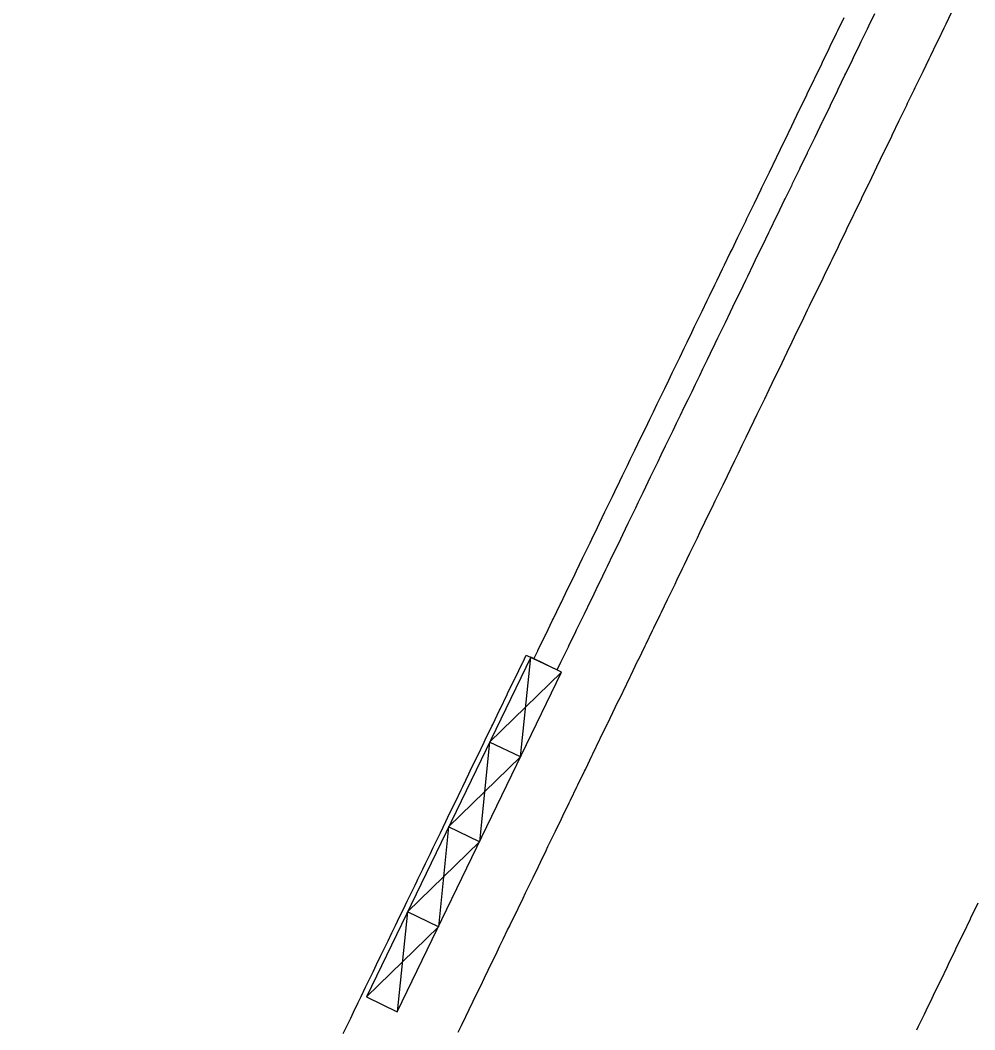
# Model space of a CAD drawing. Extents: x 2145380 to 2157287, y 139568 to 149130.
# Drawn here: x 2151198.8 to 2151254.4, y 142075.9 to 142134.8 of the extents above; entities that cross this region are included whole.
import ezdxf

# ---------------------------------------------------------------- set-up
doc = ezdxf.new("R2010")
doc.units = 0
doc.layers.add('PR_PREVIOUSLY CONSTRUCTED', color=7, linetype='Continuous')
doc.layers.add('TOPO_Tree', color=7, linetype='Continuous')

msp = doc.modelspace()

# ---------------------------------------------------------------- linework, layer by layer
at = {"layer": 'PR_PREVIOUSLY CONSTRUCTED'}
for p, q in [((2151227.959, 142091.821), (2151228.555, 142097.643)), ((2151226.159, 142092.692), (2151230.355, 142096.771)), ((2151226.159, 142092.692), (2151225.563, 142086.87)), ((2151227.959, 142091.821), (2151226.159, 142092.692)), ((2151223.763, 142087.741), (2151227.959, 142091.821)), ((2151223.763, 142087.741), (2151223.167, 142081.919)), ((2151225.563, 142086.87), (2151223.763, 142087.741)), ((2151221.367, 142082.791), (2151225.563, 142086.87)), ((2151221.367, 142082.791), (2151220.771, 142076.969)), ((2151223.167, 142081.919), (2151221.367, 142082.791)), ((2151218.971, 142077.84), (2151223.167, 142081.919))]:
    msp.add_line(p, q, dxfattribs=at)
for points in [[(2151224.33, 142075.794), (2151224.517, 142076.18), (2151224.766, 142076.694), (2151224.965, 142077.106), (2151225.201, 142077.594), (2151225.414, 142078.032), (2151225.637, 142078.494), (2151225.862, 142078.959), (2151226.073, 142079.394), (2151226.31, 142079.885), (2151226.509, 142080.294), (2151226.759, 142080.811), (2151226.944, 142081.194), (2151227.207, 142081.738), (2151227.326, 142081.984), (2151227.38, 142082.095), (2151227.656, 142082.664), (2151227.816, 142082.995), (2151228.104, 142083.59), (2151228.251, 142083.895), (2151228.552, 142084.517), (2151228.687, 142084.795), (2151229.001, 142085.443), (2151229.123, 142085.695), (2151229.449, 142086.37), (2151229.558, 142086.595), (2151229.897, 142087.296), (2151229.994, 142087.495), (2151230.346, 142088.222), (2151230.43, 142088.395), (2151230.794, 142089.149), (2151230.865, 142089.295), (2151231.243, 142090.075), (2151231.301, 142090.195), (2151231.691, 142091.001), (2151231.737, 142091.096), (2151232.139, 142091.928), (2151232.172, 142091.996), (2151232.588, 142092.854), (2151232.608, 142092.896), (2151233.036, 142093.78), (2151233.044, 142093.796), (2151233.479, 142094.696), (2151233.484, 142094.707), (2151233.697, 142095.146), (2151233.701, 142095.155), (2151233.915, 142095.596), (2151233.933, 142095.633), (2151234.351, 142096.496), (2151234.381, 142096.559), (2151234.786, 142097.396), (2151234.83, 142097.486), (2151235.222, 142098.296), (2151235.278, 142098.412), (2151235.658, 142099.197), (2151235.726, 142099.338), (2151236.093, 142100.097), (2151236.175, 142100.265), (2151236.529, 142100.997), (2151236.623, 142101.191), (2151236.965, 142101.897), (2151237.071, 142102.118), (2151237.4, 142102.797), (2151237.52, 142103.044), (2151237.836, 142103.697), (2151237.968, 142103.97), (2151238.272, 142104.597), (2151238.417, 142104.897), (2151238.707, 142105.497), (2151238.865, 142105.823), (2151239.143, 142106.397), (2151239.313, 142106.749), (2151239.579, 142107.297), (2151239.762, 142107.676), (2151240.014, 142108.198), (2151240.21, 142108.602), (2151240.45, 142109.098), (2151240.658, 142109.528), (2151240.886, 142109.998), (2151241.107, 142110.455), (2151241.321, 142110.898), (2151241.555, 142111.381), (2151241.757, 142111.798), (2151242.004, 142112.307), (2151242.193, 142112.698), (2151242.452, 142113.234), (2151242.628, 142113.598), (2151242.9, 142114.16), (2151243.064, 142114.498), (2151243.349, 142115.086), (2151243.5, 142115.398), (2151243.797, 142116.013), (2151243.935, 142116.299), (2151244.245, 142116.939), (2151244.371, 142117.199), (2151244.694, 142117.866), (2151244.807, 142118.099), (2151245.142, 142118.792), (2151245.242, 142118.999), (2151245.591, 142119.718), (2151245.678, 142119.899), (2151246.039, 142120.645), (2151246.114, 142120.799), (2151246.487, 142121.571), (2151246.549, 142121.699), (2151246.936, 142122.497), (2151246.985, 142122.599), (2151247.384, 142123.424), (2151247.421, 142123.499), (2151247.832, 142124.35), (2151247.856, 142124.4), (2151248.281, 142125.276), (2151248.292, 142125.3), (2151248.728, 142126.2), (2151248.729, 142126.203), (2151249.163, 142127.1), (2151249.178, 142127.129), (2151249.599, 142128), (2151249.626, 142128.055), (2151250.035, 142128.9), (2151250.074, 142128.982), (2151250.47, 142129.8), (2151250.523, 142129.908), (2151250.906, 142130.7), (2151250.971, 142130.834), (2151251.342, 142131.6), (2151251.419, 142131.761), (2151251.777, 142132.5), (2151251.868, 142132.687), (2151252.213, 142133.401), (2151252.316, 142133.613), (2151252.649, 142134.301), (2151252.765, 142134.54), (2151253.084, 142135.201)], [(2151228.741, 142097.547), (2151228.958, 142097.995), (2151228.976, 142098.032), (2151229.394, 142098.895), (2151229.425, 142098.958), (2151229.83, 142099.795), (2151229.873, 142099.885), (2151230.265, 142100.696), (2151230.321, 142100.811), (2151230.701, 142101.596), (2151230.77, 142101.738), (2151231.137, 142102.496), (2151231.218, 142102.664), (2151231.572, 142103.396), (2151231.666, 142103.59), (2151232.008, 142104.296), (2151232.115, 142104.517), (2151232.444, 142105.196), (2151232.563, 142105.443), (2151232.879, 142106.096), (2151233.012, 142106.369), (2151233.315, 142106.996), (2151233.46, 142107.296), (2151233.751, 142107.896), (2151233.908, 142108.222), (2151234.186, 142108.796), (2151234.357, 142109.148), (2151234.622, 142109.697), (2151234.805, 142110.075), (2151235.058, 142110.597), (2151235.254, 142111.001), (2151235.493, 142111.497), (2151235.702, 142111.927), (2151235.929, 142112.397), (2151236.15, 142112.854), (2151236.365, 142113.297), (2151236.599, 142113.78), (2151236.8, 142114.197), (2151237.047, 142114.706), (2151237.236, 142115.097), (2151237.495, 142115.633), (2151237.672, 142115.997), (2151237.944, 142116.559), (2151238.107, 142116.897), (2151238.392, 142117.486), (2151238.543, 142117.798), (2151238.841, 142118.412), (2151238.979, 142118.698), (2151239.289, 142119.338), (2151239.414, 142119.598), (2151239.737, 142120.265), (2151239.85, 142120.498), (2151240.186, 142121.191), (2151240.286, 142121.398), (2151240.634, 142122.117), (2151240.722, 142122.298), (2151241.082, 142123.044), (2151241.157, 142123.198), (2151241.531, 142123.97), (2151241.593, 142124.098), (2151241.979, 142124.896), (2151242.029, 142124.998), (2151242.428, 142125.823), (2151242.464, 142125.898), (2151242.876, 142126.749), (2151242.9, 142126.799), (2151243.324, 142127.675), (2151243.336, 142127.699), (2151243.771, 142128.599), (2151243.773, 142128.602), (2151244.207, 142129.499), (2151244.221, 142129.528), (2151244.643, 142130.399), (2151244.669, 142130.454), (2151245.078, 142131.299), (2151245.118, 142131.381), (2151245.514, 142132.199), (2151245.566, 142132.307), (2151245.95, 142133.099), (2151246.015, 142133.234), (2151246.385, 142133.999), (2151246.463, 142134.16), (2151246.821, 142134.9)], [(2151230.101, 142096.897), (2151230.315, 142097.339), (2151230.332, 142097.376), (2151230.75, 142098.239), (2151230.781, 142098.302), (2151231.186, 142099.139), (2151231.229, 142099.228), (2151231.622, 142100.039), (2151231.678, 142100.155), (2151232.057, 142100.939), (2151232.126, 142101.081), (2151232.493, 142101.839), (2151232.574, 142102.007), (2151232.929, 142102.739), (2151233.023, 142102.934), (2151233.364, 142103.64), (2151233.471, 142103.86), (2151233.8, 142104.54), (2151233.919, 142104.787), (2151234.236, 142105.44), (2151234.368, 142105.713), (2151234.671, 142106.34), (2151234.816, 142106.639), (2151235.107, 142107.24), (2151235.265, 142107.566), (2151235.543, 142108.14), (2151235.713, 142108.492), (2151235.978, 142109.04), (2151236.161, 142109.418), (2151236.414, 142109.94), (2151236.61, 142110.345), (2151236.85, 142110.84), (2151237.058, 142111.271), (2151237.285, 142111.74), (2151237.506, 142112.197), (2151237.721, 142112.641), (2151237.955, 142113.124), (2151238.157, 142113.541), (2151238.403, 142114.05), (2151238.592, 142114.441), (2151238.852, 142114.976), (2151239.028, 142115.341), (2151239.3, 142115.903), (2151239.464, 142116.241), (2151239.748, 142116.829), (2151239.899, 142117.141), (2151240.197, 142117.755), (2151240.335, 142118.041), (2151240.645, 142118.682), (2151240.771, 142118.941), (2151241.093, 142119.608), (2151241.206, 142119.841), (2151241.542, 142120.535), (2151241.642, 142120.742), (2151241.99, 142121.461), (2151242.078, 142121.642), (2151242.439, 142122.387), (2151242.513, 142122.542), (2151242.887, 142123.314), (2151242.949, 142123.442), (2151243.335, 142124.24), (2151243.385, 142124.342), (2151243.784, 142125.166), (2151243.82, 142125.242), (2151244.232, 142126.093), (2151244.256, 142126.142), (2151244.68, 142127.019), (2151244.692, 142127.042), (2151245.127, 142127.942), (2151245.129, 142127.945), (2151245.563, 142128.842), (2151245.577, 142128.872), (2151245.999, 142129.743), (2151246.026, 142129.798), (2151246.434, 142130.643), (2151246.474, 142130.724), (2151246.87, 142131.543), (2151246.922, 142131.651), (2151247.306, 142132.443), (2151247.371, 142132.577), (2151247.741, 142133.343), (2151247.819, 142133.503), (2151248.177, 142134.243), (2151248.267, 142134.43), (2151248.613, 142135.143)], [(2151217.622, 142075.708), (2151217.771, 142076.015), (2151218.058, 142076.608), (2151218.22, 142076.941), (2151218.494, 142077.508), (2151218.668, 142077.867), (2151218.93, 142078.408), (2151219.116, 142078.794), (2151219.365, 142079.308), (2151219.565, 142079.72), (2151219.801, 142080.208), (2151220.013, 142080.646), (2151220.237, 142081.108), (2151220.461, 142081.573), (2151220.672, 142082.008), (2151220.91, 142082.499), (2151221.108, 142082.908), (2151221.358, 142083.425), (2151221.544, 142083.808), (2151221.807, 142084.352), (2151221.926, 142084.598), (2151221.979, 142084.709), (2151222.255, 142085.278), (2151222.415, 142085.609), (2151222.703, 142086.205), (2151222.851, 142086.509), (2151223.152, 142087.131), (2151223.286, 142087.409), (2151223.6, 142088.057), (2151223.722, 142088.309), (2151224.048, 142088.984), (2151224.158, 142089.209), (2151224.497, 142089.91), (2151224.593, 142090.109), (2151224.945, 142090.836), (2151225.029, 142091.009), (2151225.394, 142091.763), (2151225.465, 142091.909), (2151225.842, 142092.689), (2151225.9, 142092.81), (2151226.29, 142093.615), (2151226.336, 142093.71), (2151226.739, 142094.542), (2151226.772, 142094.61), (2151227.187, 142095.468), (2151227.207, 142095.51), (2151227.635, 142096.394), (2151227.643, 142096.41), (2151228.079, 142097.31), (2151228.084, 142097.321), (2151228.296, 142097.76), (2151230.101, 142096.897)], [(2151251.052, 142075.913), (2151251.161, 142076.139), (2151251.5, 142076.84), (2151251.596, 142077.039), (2151251.948, 142077.766), (2151252.032, 142077.939), (2151252.397, 142078.692), (2151252.468, 142078.839), (2151252.845, 142079.619), (2151252.903, 142079.739), (2151253.293, 142080.545), (2151253.339, 142080.639), (2151253.742, 142081.472), (2151253.775, 142081.54), (2151254.19, 142082.398), (2151254.21, 142082.44), (2151254.639, 142083.324)]]:
    msp.add_lwpolyline(points, dxfattribs=at)
msp.add_lwpolyline([(2151228.555, 142097.643), (2151218.971, 142077.84), (2151220.771, 142076.969), (2151230.355, 142096.771)], close=True, dxfattribs=at)
at = {"layer": 'TOPO_Tree'}
msp.add_open_spline([(2151114.021, 142406.06), (2151114.622, 142405.586), (2151115.223, 142405.113), (2151115.824, 142404.64), (2151116.931, 142403.769), (2151118.066, 142402.946), (2151119.226, 142402.131), (2151120.277, 142401.393), (2151121.438, 142400.855), (2151122.671, 142400.457), (2151124.101, 142399.995), (2151125.543, 142399.737), (2151127.02, 142399.541), (2151127.984, 142399.414), (2151128.951, 142399.352), (2151129.916, 142399.328), (2151131.449, 142399.291), (2151133.009, 142399.171), (2151134.504, 142399.827), (2151137.204, 142401.01), (2151139.437, 142402.381), (2151141.879, 142403.707), (2151143.313, 142404.485), (2151144.616, 142405.413), (2151146.149, 142406.096), (2151147.284, 142406.601), (2151148.53, 142406.511), (2151149.735, 142406.626), (2151150.57, 142406.705), (2151151.414, 142406.872), (2151152.242, 142406.772), (2151153.299, 142406.646), (2151154.343, 142406.359), (2151155.396, 142406.18), (2151156.526, 142405.987), (2151157.668, 142405.849), (2151158.802, 142405.657), (2151159.695, 142405.506), (2151160.531, 142405.226), (2151161.317, 142404.64), (2151162.305, 142403.903), (2151162.896, 142402.921), (2151163.239, 142401.823), (2151163.719, 142400.286), (2151164.128, 142398.758), (2151164.379, 142397.185), (2151164.734, 142394.959), (2151165.013, 142392.721), (2151165.403, 142390.502), (2151165.726, 142388.667), (2151166.054, 142386.834), (2151166.386, 142385.001), (2151166.564, 142384.022), (2151166.796, 142383.054), (2151166.942, 142382.069), (2151167.105, 142380.971), (2151167.18, 142379.865), (2151167.298, 142378.763), (2151167.392, 142377.878), (2151167.069, 142376.981), (2151167.555, 142376.107), (2151168.05, 142375.217), (2151169.327, 142375.735), (2151170.226, 142375.632), (2151171.506, 142375.484), (2151172.782, 142375.204), (2151174.067, 142375.233), (2151176.03, 142375.278), (2151177.995, 142375.435), (2151179.958, 142375.556), (2151181.956, 142375.68), (2151183.95, 142375.882), (2151185.946, 142375.996), (2151186.866, 142376.049), (2151187.774, 142375.838), (2151188.668, 142375.502), (2151189.911, 142375.036), (2151190.968, 142374.408), (2151192.105, 142373.775), (2151194.016, 142372.71), (2151196.192, 142372.204), (2151197.44, 142370.115), (2151198.785, 142367.865), (2151197.862, 142365.449), (2151197.583, 142363.147), (2151197.071, 142358.904), (2151196.299, 142354.668), (2151195.84, 142350.419), (2151195.516, 142347.41), (2151195.3, 142344.351), (2151195.436, 142341.33), (2151195.537, 142339.067), (2151196.49, 142336.962), (2151197.461, 142334.822), (2151199.079, 142331.255), (2151200.562, 142327.685), (2151203.771, 142325.376), (2151204.524, 142324.834), (2151205.327, 142324.515), (2151206.149, 142324.17), (2151209.419, 142322.799), (2151212.844, 142321.863), (2151216.027, 142320.303), (2151218.751, 142318.969), (2151221.298, 142317.316), (2151223.876, 142315.745), (2151228.105, 142313.168), (2151231.912, 142309.843), (2151236.083, 142307.226), (2151236.856, 142306.741), (2151238.015, 142307.352), (2151238.812, 142306.828), (2151240.594, 142305.657), (2151242.119, 142304.128), (2151242.928, 142302.238), (2151244.047, 142299.625), (2151245.148, 142297.007), (2151246.264, 142294.396), (2151246.962, 142292.764), (2151247.665, 142291.15), (2151248.362, 142289.504), (2151249.082, 142287.803), (2151249.477, 142285.899), (2151249.407, 142284.107), (2151249.334, 142282.242), (2151248.756, 142280.385), (2151248.134, 142278.531), (2151247.639, 142277.053), (2151247.14, 142275.677), (2151246.368, 142274.328), (2151245.475, 142272.767), (2151244.389, 142271.392), (2151243.038, 142270.24), (2151241.507, 142268.933), (2151239.793, 142267.925), (2151238.257, 142266.655), (2151234.071, 142263.194), (2151229.712, 142259.927), (2151226.142, 142255.773), (2151223.5, 142252.697), (2151221.35, 142249.335), (2151219.08, 142246.003), (2151218.107, 142244.575), (2151216.993, 142243.238), (2151216.295, 142241.653), (2151215.876, 142240.702), (2151215.568, 142239.718), (2151215.234, 142238.739), (2151214.333, 142236.098), (2151213.433, 142233.46), (2151212.556, 142230.81), (2151211.653, 142228.08), (2151210.683, 142225.364), (2151210.084, 142222.55), (2151209.415, 142219.406), (2151208.927, 142216.234), (2151208.332, 142213.079), (2151207.714, 142209.802), (2151207.064, 142206.535), (2151206.4, 142203.265), (2151205.683, 142199.731), (2151204.495, 142196.272), (2151201.817, 142193.475), (2151196.179, 142187.585), (2151189.467, 142184.589), (2151182.565, 142181.336), (2151179.389, 142179.839), (2151176.011, 142178.852), (2151172.928, 142177.235), (2151169.646, 142175.514), (2151166.625, 142173.247), (2151163.436, 142171.387), (2151157.95, 142168.189), (2151151.361, 142168.853), (2151145.882, 142163.665), (2151140.181, 142158.266), (2151139.298, 142151.42), (2151138.995, 142144.932), (2151138.659, 142137.74), (2151144.886, 142130.468), (2151143.769, 142123.33), (2151142.642, 142116.129), (2151138.098, 142109.328), (2151137.482, 142101.913), (2151136.472, 142089.772), (2151135.462, 142077.631), (2151134.453, 142065.491), (2151136.25, 142056.573), (2151138.048, 142047.655), (2151139.846, 142038.737), (2151147.768, 142028.156), (2151155.69, 142017.575), (2151163.611, 142006.994), (2151166.644, 142003.556), (2151169.678, 142000.119), (2151172.711, 141996.682), (2151175.59, 141991.151), (2151178.468, 141985.621), (2151181.347, 141980.091), (2151183.901, 141966.799), (2151186.454, 141953.507), (2151189.008, 141940.215), (2151208.171, 141936.028), (2151227.334, 141931.84), (2151246.497, 141927.652), (2151277.929, 141923.331), (2151309.36, 141919.011), (2151340.792, 141914.69), (2151345.884, 141914.453), (2151350.976, 141914.216), (2151356.069, 141913.979), (2151364.69, 141902.723), (2151373.312, 141891.467), (2151381.934, 141880.211), (2151379.377, 141871.116), (2151376.821, 141862.021), (2151374.265, 141852.927), (2151372.444, 141844.23), (2151370.623, 141835.534), (2151368.801, 141826.837), (2151363.03, 141813.091), (2151357.259, 141799.344), (2151351.487, 141785.597), (2151341.001, 141784.498), (2151330.516, 141783.399), (2151320.03, 141782.3), (2151310.251, 141775.658), (2151300.471, 141769.016), (2151290.692, 141762.374), (2151266.644, 141764.465), (2151242.597, 141766.556), (2151218.549, 141768.646), (2151209.503, 141767.023), (2151200.457, 141765.401), (2151191.411, 141763.778), (2151188.456, 141758.416), (2151185.502, 141753.054), (2151182.547, 141747.692), (2151184.818, 141743.828), (2151187.089, 141739.964), (2151189.36, 141736.1), (2151192.808, 141734.018), (2151196.256, 141731.936), (2151199.705, 141729.854), (2151219.828, 141728.819), (2151239.951, 141727.784), (2151260.074, 141726.75), (2151285.917, 141727.222), (2151311.761, 141727.694), (2151337.604, 141728.167), (2151363.776, 141728.755), (2151389.947, 141729.343), (2151416.118, 141729.932), (2151428.669, 141730.904), (2151441.22, 141731.876), (2151453.77, 141732.848), (2151459.417, 141732.373), (2151465.064, 141731.899), (2151470.71, 141731.425)], degree=3, dxfattribs=at)

doc.saveas('drawing.dxf')
